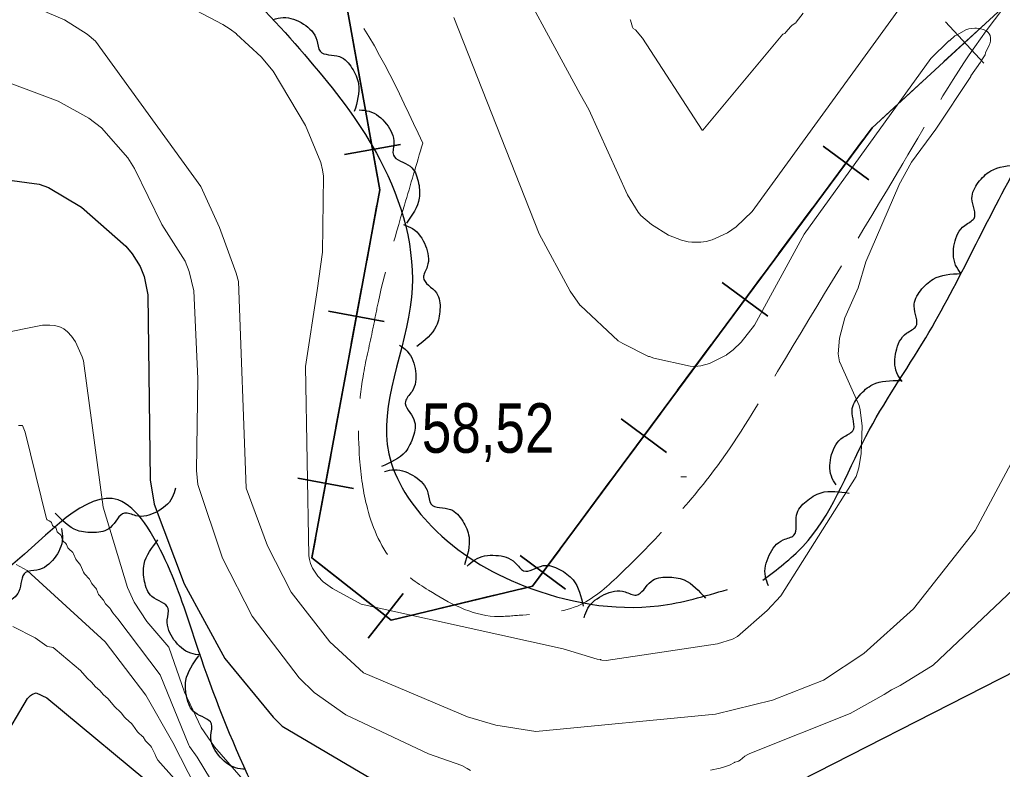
# Model space of a CAD drawing. Extents: x 483843 to 488449, y 4381269 to 4384483.
# Drawn here: x 484634.4 to 484808, y 4383227.6 to 4383360.1 of the extents above; entities that cross this region are included whole.
import ezdxf

# ---------------------------------------------------------------- set-up
doc = ezdxf.new("R2010")
doc.units = 0
doc.header["$LTSCALE"] = 3.8
doc.linetypes.add('LONG_DASHED', pattern=[7.5, 6, -1.5])
for name, color, linetype, lineweight in [('15', 7, 'LONG_DASHED', 13), ('27', 7, 'Continuous', 25), ('34', 7, 'Continuous', 35), ('7', 7, 'Continuous', 13), ('8', 7, 'Continuous', 25), ('9', 7, 'Continuous', 13)]:
    doc.layers.add(name, color=color, linetype=linetype, lineweight=lineweight)

msp = doc.modelspace()

# ---------------------------------------------------------------- linework, layer by layer
at = {"layer": '15'}
for points in [[(485400.79, 4383245.56), (485366.79, 4383254.46), (485349.06, 4383265.95), (485335.06, 4383279.34), (485325.06, 4383291.04), (485319.26, 4383301.47), (485316.79, 4383311.82), (485317.67, 4383326.99), (485317.51, 4383342.72), (485315.45, 4383356.54), (485311.11, 4383375.24), (485304.67, 4383396.11), (485302.81, 4383413.58), (485295.88, 4383427.71), (485283.48, 4383443.67), (485274.41, 4383458.47), (485261.63, 4383473.96), (485248.35, 4383487.62), (485231.39, 4383496.46), (485206.95, 4383503.97), (485193.14, 4383504.9), (485172.81, 4383504.39), (485157.78, 4383504.12), (485145.67, 4383503.51), (485134.2, 4383504.43), (485123.74, 4383508.44), (485114.92, 4383511.93), (485112.2, 4383519.17), (485112.66, 4383528.99), (485114.36, 4383533.28), (485118.17, 4383541.74), (485121.31, 4383564.66), (485114.52, 4383595.67), (485109.69, 4383608.55), (485102.62, 4383619.36), (485089.28, 4383632.72), (485077.31, 4383638.83), (485057.92, 4383643.83), (485043.91, 4383643.5), (485030.6, 4383637.83), (485020.31, 4383630.47), (485011.46, 4383621.88), (484999.37, 4383601.37), (484981.13, 4383564.54), (484972.78, 4383546.81), (484964.72, 4383533.9), (484948.73, 4383515.05), (484938.85, 4383501.38), (484922.26, 4383484.64), (484903.34, 4383464.23), (484878.47, 4383440.05), (484853, 4383412.61), (484831.2, 4383387.67), (484805.14, 4383358.11), (484790.45, 4383334.7), (484768.3, 4383297.93), (484757.66, 4383281.26), (484749.41, 4383271.28), (484740.24, 4383261.88), (484732.92, 4383256.49), (484722.63, 4383254.85), (484718.27, 4383254.66), (484706.61, 4383259.28), (484700.75, 4383263.84), (484695.83, 4383273.7), (484694.44, 4383282.5), (484695.04, 4383297.06), (484696.68, 4383304.96), (484697.51, 4383309.13), (484702.36, 4383327.31), (484705.59, 4383338.26)], [(484705.59, 4383338.26), (484690.81, 4383364.96), (484673.52, 4383381.94), (484651.19, 4383396.67), (484639.72, 4383402.6), (484617.78, 4383414.51), (484595.09, 4383424.07), (484579.6, 4383431.13), (484555.79, 4383432.62), (484533.76, 4383431.76), (484519.05, 4383427.63), (484500.12, 4383421.63), (484483.34, 4383413.69), (484464.75, 4383401.48), (484458.27, 4383396.51)]]:
    msp.add_spline(points, degree=3, dxfattribs=at)
at = {"layer": '27'}
for points in [[(484765.69, 4383261.07), (484772.77, 4383267.03), (484783.88, 4383286.41), (484794.47, 4383303.87), (484811.16, 4383335.12), (484823.27, 4383356.51), (484826.69, 4383392.81), (484818.65, 4383408.93), (484807.73, 4383435.48), (484803.51, 4383471.24), (484815.68, 4383488.61), (484829.05, 4383513.37), (484819.83, 4383521.63), (484808.59, 4383508.1), (484799.47, 4383495.32), (484784.45, 4383480.32), (484771.97, 4383471.57), (484758.65, 4383464.57), (484746.55, 4383462.53)], [(484119.12, 4383116.07), (484126.76, 4383120.64), (484145.97, 4383126.14), (484154.06, 4383131.38), (484161.87, 4383143.86), (484164.91, 4383157.93), (484163.02, 4383175.75), (484173.74, 4383181.94), (484185.86, 4383179.07), (484201.91, 4383172.44), (484218.74, 4383163.58), (484235.74, 4383152), (484257.36, 4383136.23), (484272.15, 4383127.71), (484275.2, 4383125.94), (484288.31, 4383115.31), (484292.13, 4383104.69), (484292.48, 4383094), (484326.66, 4383066.82), (484335.76, 4383055.04), (484365.68, 4383048.09), (484390.73, 4383050.68), (484396.03, 4383071.97), (484393.65, 4383088.86), (484400.59, 4383105.68), (484415.8, 4383124.5), (484433.63, 4383141.47), (484454.21, 4383160.75), (484462.32, 4383181.3), (484469.44, 4383206.38), (484473.64, 4383224.75), (484476.82, 4383245.66), (484481.03, 4383277.23), (484489.23, 4383303.54), (484504.2, 4383337.99), (484513.54, 4383351.45), (484533.46, 4383372.63), (484541.12, 4383381), (484553.19, 4383396.25), (484567.54, 4383404.5), (484599.57, 4383406.86), (484616.36, 4383401.2), (484646.89, 4383386.65), (484672.26, 4383367.12), (484686.37, 4383351.96), (484698.03, 4383335.37), (484703.61, 4383311.07), (484699.61, 4383283.36), (484707.21, 4383270.52), (484723.44, 4383260.08), (484747.28, 4383256.54), (484759.45, 4383259.42)], [(484679.17, 4383360.14), (484680.91, 4383360.47), (484684.52, 4383359.31), (484686.88, 4383356.47), (484687.46, 4383354.5), (484690.89, 4383353.58), (484693.08, 4383351.54), (484694.23, 4383348.75), (484693.5, 4383343.84)], [(484694.36, 4383344.15), (484696.12, 4383343.91), (484699.17, 4383341.65), (484700.49, 4383338.2), (484700.4, 4383336.15), (484703.36, 4383334.18), (484704.78, 4383331.55), (484704.98, 4383328.54), (484702.72, 4383324.12)], [(484800.69, 4383315.23), (484799.76, 4383316.74), (484799.56, 4383320.53), (484801.37, 4383323.74), (484803.01, 4383324.98), (484802.65, 4383328.52), (484803.76, 4383331.29), (484805.96, 4383333.36), (484810.81, 4383334.43)], [(485368.83, 4383013.07), (485357.92, 4383017.58), (485339.7, 4383023.1), (485319.15, 4383029.84), (485302.76, 4383041.04), (485296.52, 4383049.17), (485289.67, 4383064.17), (485286.45, 4383083.98), (485285.97, 4383109.61), (485285.9, 4383115.54), (485276.33, 4383139.85), (485266.69, 4383152.65), (485256.52, 4383161.61), (485246.36, 4383180.33), (485238.82, 4383215.89), (485225.5, 4383234.69), (485215.14, 4383246.51), (485198.33, 4383264.41), (485185.34, 4383279.86), (485169.86, 4383297.33), (485163.7, 4383303.6), (485148.12, 4383317.53), (485130.86, 4383329.08), (485117.86, 4383326.04), (485107.82, 4383311.76), (485103.79, 4383302.24), (485096.18, 4383283.59), (485086.4, 4383265.77), (485083.47, 4383255.58), (485079.81, 4383240.29), (485069.46, 4383214.59), (485058.83, 4383206.45), (485039.94, 4383205.55), (485025.67, 4383205.73), (485007.1, 4383204.13), (484992.82, 4383195.6), (484980.34, 4383184.14), (484962.84, 4383175.41), (484943.61, 4383170.71), (484924.89, 4383162.35), (484905.09, 4383148.62), (484891.5, 4383130.5), (484881, 4383111.74), (484870.62, 4383107.18), (484861.85, 4383107.38), (484839.46, 4383112.83), (484820.21, 4383122.72), (484800.58, 4383135.19), (484785.62, 4383150.35), (484767.93, 4383154.78), (484745.46, 4383162.59)], [(484702.18, 4383323.89), (484703.8, 4383323.17), (484706.09, 4383320.14), (484706.39, 4383316.46), (484705.73, 4383314.52), (484708.02, 4383311.8), (484708.64, 4383308.88), (484707.99, 4383305.93), (484704.58, 4383302.33)], [(484790.3, 4383296.18), (484789.38, 4383297.7), (484789.23, 4383301.49), (484791.09, 4383304.68), (484792.74, 4383305.9), (484792.42, 4383309.44), (484793.57, 4383312.2), (484795.79, 4383314.24), (484800.65, 4383315.25)], [(484701.48, 4383302.6), (484702.86, 4383301.49), (484704.31, 4383297.98), (484703.66, 4383294.35), (484702.53, 4383292.64), (484704.05, 4383289.42), (484703.91, 4383286.44), (484702.53, 4383283.75), (484698.32, 4383281.14)], [(484778.63, 4383277.87), (484777.8, 4383279.43), (484777.85, 4383283.23), (484779.88, 4383286.31), (484781.59, 4383287.44), (484781.46, 4383291), (484782.76, 4383293.68), (484785.1, 4383295.61), (484790, 4383296.35)], [(484698.85, 4383280.26), (484700.6, 4383280.57), (484704.19, 4383279.36), (484706.51, 4383276.49), (484707.07, 4383274.51), (484710.49, 4383273.55), (484712.65, 4383271.49), (484713.77, 4383268.68), (484712.98, 4383263.78)], [(484744.27, 4383161.73), (484717.17, 4383161.55), (484702.44, 4383171.35), (484693.68, 4383188.6), (484674.65, 4383226.73), (484665.5, 4383250.06), (484660.1, 4383264.65), (484651.79, 4383275.22), (484632.76, 4383263.54), (484620.89, 4383254.59), (484610.13, 4383240.05), (484594.9, 4383220.25), (484577.85, 4383206.97), (484546.62, 4383196.87), (484536.82, 4383182.75), (484533, 4383163.19), (484529.26, 4383136.95), (484522.61, 4383114.08), (484515.33, 4383096.71), (484479.97, 4383050.93), (484464.4, 4383031.71), (484433.18, 4383014.1), (484401.31, 4383005.48), (484365.14, 4383006.15), (484328.17, 4383014.76), (484293.47, 4383028.18), (484265.93, 4383047.33), (484237.22, 4383067.46), (484214.24, 4383080.39), (484189.98, 4383077.97), (484170.8, 4383066.15), (484166.4, 4383060.09)], [(484661.9, 4383277.33), (484661.33, 4383275.65), (484658.53, 4383273.08), (484654.9, 4383272.44), (484652.9, 4383272.91), (484650.41, 4383270.37), (484647.56, 4383269.47), (484644.56, 4383269.85), (484640.65, 4383272.9)], [(484766.71, 4383260.04), (484766.14, 4383261.72), (484766.81, 4383265.45), (484769.31, 4383268.17), (484771.19, 4383269), (484771.64, 4383272.53), (484773.35, 4383274.97), (484775.97, 4383276.49), (484780.93, 4383276.43)], [(484641.76, 4383270.17), (484641.94, 4383268.41), (484640.47, 4383264.91), (484637.43, 4383262.81), (484635.42, 4383262.41), (484634.21, 4383259.06), (484631.99, 4383257.06), (484629.11, 4383256.15), (484624.28, 4383257.3)], [(484666.34, 4383247.84), (484664.59, 4383248.15), (484661.64, 4383250.53), (484660.46, 4383254.03), (484660.63, 4383256.07), (484657.75, 4383258.16), (484656.44, 4383260.84), (484656.36, 4383263.87), (484658.8, 4383268.18)], [(484713.43, 4383263.5), (484714.78, 4383264.66), (484718.49, 4383265.44), (484721.94, 4383264.14), (484723.42, 4383262.72), (484726.86, 4383263.62), (484729.77, 4383262.95), (484732.16, 4383261.1), (484733.96, 4383256.48)], [(484734.13, 4383254.42), (484734.77, 4383256.08), (484737.68, 4383258.51), (484741.34, 4383258.99), (484743.32, 4383258.42), (484745.93, 4383260.84), (484748.81, 4383261.61), (484751.79, 4383261.09), (484755.55, 4383257.86)], [(484674.27, 4383227.64), (484672.52, 4383227.89), (484669.48, 4383230.16), (484668.17, 4383233.62), (484668.27, 4383235.67), (484665.32, 4383237.65), (484663.91, 4383240.29), (484663.73, 4383243.3), (484666.01, 4383247.71)]]:
    msp.add_spline(points, degree=3, dxfattribs=at)
at = {"layer": '34'}
for p, q in [((484797.67, 4383352.67), (484805.03, 4383359.44)), ((484797.96, 4383359.73), (484804.74, 4383352.38)), ((484693.18, 4383356.84), (484694.95, 4383347)), ((484786.64, 4383342.51), (484794, 4383349.29)), ((484695.83, 4383342.09), (484697.6, 4383332.24)), ((484701.64, 4383338.05), (484691.79, 4383336.28)), ((484776.36, 4383337.74), (484784.4, 4383331.78)), ((484777.4, 4383330.74), (484783.35, 4383338.78)), ((484697.51, 4383327.32), (484695.69, 4383317.49)), ((484768.48, 4383318.7), (484774.43, 4383326.73)), ((484758.51, 4383313.64), (484766.55, 4383307.69)), ((484759.55, 4383306.64), (484765.5, 4383314.68)), ((484694.78, 4383312.58), (484692.97, 4383302.75)), ((484698.79, 4383306.76), (484688.96, 4383308.57)), ((484750.63, 4383294.6), (484756.58, 4383302.63)), ((484692.06, 4383297.83), (484690.25, 4383288)), ((484740.66, 4383289.54), (484748.69, 4383283.59)), ((484741.7, 4383282.55), (484747.65, 4383290.58)), ((484689.34, 4383283.09), (484687.52, 4383273.26)), ((484693.35, 4383277.27), (484683.52, 4383279.08)), ((484732.78, 4383270.5), (484738.73, 4383278.54)), ((484722.81, 4383265.44), (484730.84, 4383259.49)), ((484702.14, 4383258.68), (484695.96, 4383250.82)), ((484708.54, 4383256.05), (484718.27, 4383258.38))]:
    msp.add_line(p, q, dxfattribs=at)
for points in [[(484588, 4383427), (484638, 4383413), (484670, 4383396), (484691, 4383369), (484698, 4383330), (484686, 4383265), (484700, 4383254), (484725, 4383260), (484785, 4383341), (484848, 4383399), (484941, 4383513), (484974, 4383575), (485005, 4383618), (485037, 4383640)], [(484686.62, 4383268.34), (484686, 4383265), (484691.19, 4383260.92)], [(484723.12, 4383259.55), (484725, 4383260), (484729.8, 4383266.48)], [(484695.12, 4383257.84), (484700, 4383254), (484703.68, 4383254.88)]]:
    msp.add_lwpolyline(points, dxfattribs=at)
at = {"layer": '7'}
msp.add_line((484751.22, 4383279.29), (484752.22, 4383279.29), dxfattribs=at)
at = {"layer": '8'}
for points in [[(484766.48, 4383222.68), (484810.58, 4383245.15), (484857.11, 4383283.02), (484863.07, 4383289.28), (484908.2, 4383354.71), (484913.33, 4383359.59), (484918.43, 4383363.32), (484928, 4383368.3), (484930.91, 4383370.72), (484932.51, 4383373.68), (484932.77, 4383375.68), (484932.73, 4383377.05), (484932.5, 4383378.43), (484932.26, 4383379.32), (484919.4, 4383405.06), (484918.56, 4383407.52), (484918.18, 4383410.52), (484918.39, 4383414.33), (484919.27, 4383417.4), (484919.97, 4383418.95), (484941.71, 4383455.71), (485037.34, 4383564.2)], [(484624.28, 4383332.85), (484637.83, 4383331), (484639.44, 4383330.46), (484645.3, 4383326.93), (484653.1, 4383320.06), (484654.27, 4383318.71), (484655.64, 4383316.5), (484656.38, 4383314.7), (484657.04, 4383311.45), (484657.41, 4383278.81), (484658.13, 4383274.48), (484663.46, 4383260.39), (484670.65, 4383247.24), (484679.16, 4383236.87), (484680.77, 4383235.27), (484698.85, 4383224.59)], [(484631.08, 4383232.27), (484635.74, 4383240.17), (484636.27, 4383240.68), (484636.61, 4383240.89), (484637.3, 4383241.12), (484639.18, 4383240.24), (484659.63, 4383223.28)]]:
    msp.add_lwpolyline(points, dxfattribs=at)
at = {"layer": '9'}
for points in [[(484756.47, 4383227.5), (484758.16, 4383227.82), (484759.07, 4383228.16), (484759.62, 4383228.3), (484759.8, 4383228.38), (484760.67, 4383228.85), (484760.76, 4383228.89), (484761.29, 4383229.03), (484761.42, 4383229.09), (484761.66, 4383229.23), (484762.5, 4383229.93), (484763.02, 4383230.28), (484763.41, 4383230.45), (484781.13, 4383237.5), (484787.14, 4383240.84), (484788.4, 4383241.67), (484789.98, 4383242.47), (484795.77, 4383246.05), (484821.92, 4383270.79), (484850.71, 4383305.52), (484899.01, 4383378.99), (484923.64, 4383440.22), (484928.45, 4383449.59), (485041.63, 4383590.67)], [(484741.77, 4383329.14), (484743.65, 4383326.07), (484744.16, 4383325.49), (484745.99, 4383323.9), (484749.02, 4383322.01), (484751.3, 4383321.11), (484752.48, 4383320.84), (484753.13, 4383320.77), (484754.74, 4383320.76), (484755.68, 4383320.89), (484756.72, 4383321.19), (484759.42, 4383322.44), (484760.99, 4383323.51), (484763.82, 4383326.17), (484841.19, 4383432.88), (484847.41, 4383442.15), (484852.39, 4383447.98), (484889.14, 4383482.27)], [(484631.53, 4383443.92), (484655.72, 4383430.48), (484668.75, 4383425.02), (484702.2, 4383395.43), (484719.24, 4383373.14), (484733.39, 4383346.9), (484734.93, 4383344.21), (484741.77, 4383329.14)], [(484832.26, 4383324.12), (484803.22, 4383269.84), (484792.34, 4383255.99), (484783.53, 4383248.11), (484776.43, 4383243.41), (484767.42, 4383239.85), (484757.3, 4383237.36), (484725.59, 4383234.32), (484718.5, 4383235.46), (484713.5, 4383236.9), (484695.1, 4383244.66), (484689.17, 4383250.13), (484682.34, 4383258.95), (484678.17, 4383267.14), (484674.38, 4383277.33), (484673.01, 4383313.81), (484672.63, 4383315.32), (484669.68, 4383323.34), (484666.37, 4383330.59), (484647.76, 4383356.28), (484646.31, 4383357.55), (484642.29, 4383360.05), (484639.21, 4383361.37), (484626.51, 4383368.2)], [(484756.26, 4383299.36), (484759.23, 4383300.81), (484759.24, 4383300.82), (484759.25, 4383300.83), (484759.25, 4383300.84), (484760.46, 4383301.77), (484761.87, 4383303.1), (484764.21, 4383306.09), (484772.99, 4383322.2), (484795.38, 4383353.21), (484798.56, 4383356.32), (484798.7, 4383356.37), (484799.64, 4383357.22), (484799.76, 4383357.3), (484799.91, 4383357.34), (484801.66, 4383358.36), (484801.91, 4383358.43), (484802.11, 4383358.44), (484803.17, 4383358.59), (484803.47, 4383358.59), (484804.04, 4383358.5), (484804.81, 4383358.28), (484805.14, 4383358.11), (484805.39, 4383357.92), (484805.51, 4383357.8), (484805.7, 4383357.56), (484805.84, 4383357.32), (484805.89, 4383357.2), (484805.94, 4383357.01), (484805.95, 4383356.79), (484805.9, 4383356.27), (484805.8, 4383355.84), (484805.75, 4383355.71), (484805.05, 4383354.24), (484805.02, 4383354.12), (484805, 4383354), (484804.95, 4383353.87), (484804.25, 4383352.84), (484804.23, 4383352.71), (484804.16, 4383352.59), (484802.46, 4383350.17), (484802.43, 4383350.07), (484796.24, 4383340.75), (484791.99, 4383334.9), (484789.73, 4383330.85), (484789.71, 4383330.8), (484789.71, 4383330.79), (484783.88, 4383317.32), (484782.53, 4383312.72), (484780.18, 4383307.39), (484779.24, 4383303.8), (484779.02, 4383301.02), (484779.24, 4383299.63), (484779.25, 4383299.61), (484779.26, 4383299.59), (484779.28, 4383299.58), (484782.74, 4383291.92), (484782.92, 4383291.18), (484783.24, 4383288.25), (484783.05, 4383283.42), (484782.68, 4383280.92), (484782.17, 4383279.4), (484768.87, 4383258.26), (484766.43, 4383255.72), (484761.21, 4383251.09), (484760.31, 4383250.63), (484757.71, 4383249.79), (484737.99, 4383246.88), (484737.25, 4383246.93), (484737.09, 4383246.98), (484737.05, 4383247.02), (484737.04, 4383247.02), (484737.02, 4383247.02), (484736.96, 4383246.99), (484736.44, 4383247.09), (484730.43, 4383248.91), (484694.74, 4383256.83), (484689.67, 4383259.57), (484688.02, 4383260.79), (484687.05, 4383261.79), (484686.12, 4383263.16), (484685.77, 4383264.01), (484685.58, 4383264.72), (484685.48, 4383265.36), (484684.87, 4383298.79), (484686.93, 4383312.23), (484686.93, 4383312.24), (484686.93, 4383312.26), (484687.87, 4383319), (484688.03, 4383332.43), (484688.03, 4383332.44), (484687.89, 4383333.58), (484687.57, 4383334.85), (484684.87, 4383341.37), (484679.18, 4383350.97), (484677.06, 4383353.55), (484672.67, 4383357.55), (484672.66, 4383357.56), (484671.59, 4383358.39), (484670.28, 4383359.24), (484663.18, 4383362.95)], [(484711.07, 4383360.48), (484726.18, 4383322.25), (484726.18, 4383322.23), (484731.64, 4383312.14), (484733.44, 4383309.59), (484733.45, 4383309.56), (484740.15, 4383303.35), (484740.93, 4383302.86), (484745.48, 4383300.58), (484745.68, 4383300.55), (484746.45, 4383300.3), (484752.86, 4383298.84), (484753.69, 4383298.82), (484754.72, 4383298.91), (484756.26, 4383299.36)], [(484772.79, 4383361.22), (484771.6, 4383359.66), (484771.5, 4383359.55), (484770.85, 4383359.11), (484770.64, 4383358.91), (484769.76, 4383357.86), (484769.55, 4383357.67), (484769.2, 4383357.51), (484755.08, 4383340.59), (484754.98, 4383340.59), (484744.43, 4383356.83), (484743.2, 4383358.29), (484742.8, 4383358.55), (484742.71, 4383358.66), (484742.64, 4383358.78), (484742.32, 4383359.98), (484742.27, 4383360.1)], [(484629.65, 4383350.01), (484641.19, 4383345.69), (484646.6, 4383342.71), (484648.81, 4383340.98), (484653.46, 4383335.7), (484654.68, 4383333.82), (484659.52, 4383323.91), (484663.61, 4383317.39), (484664.3, 4383315.58), (484665.12, 4383312.17), (484665.86, 4383296.71), (484665.64, 4383280.46), (484665.84, 4383277.94), (484670.19, 4383264.93), (484675.44, 4383254.71), (484683.73, 4383243.8), (484686.43, 4383241.21), (484692.02, 4383237.27), (484706.62, 4383230.35), (484712.52, 4383228.31), (484713.46, 4383227.8), (484714.04, 4383227.41)], [(484614.38, 4383301.26), (484638.41, 4383306.1), (484639.69, 4383306.1), (484640.5, 4383306.03), (484641.25, 4383305.88), (484641.61, 4383305.76), (484642.16, 4383305.48), (484642.82, 4383304.93), (484643.55, 4383304.15), (484644.25, 4383303.14), (484645.4, 4383300.49), (484645.64, 4383299.78), (484649.1, 4383273.95), (484653.45, 4383259.73), (484654.59, 4383257.18), (484656.82, 4383253.74), (484660.74, 4383249.23), (484663.5, 4383241.28), (484666.47, 4383235.05), (484668.8, 4383231.58), (484674.26, 4383225.29)], [(484634.18, 4383288.36), (484634.84, 4383288.4), (484635.35, 4383287.22), (484639.12, 4383271.9), (484639.18, 4383271.8), (484639.24, 4383271.71), (484639.57, 4383271.52)], [(484639.57, 4383271.52), (484639.89, 4383271.38), (484639.96, 4383271.32), (484640.01, 4383271.26), (484640.2, 4383270.72), (484640.24, 4383270.66), (484640.29, 4383270.61), (484640.74, 4383270.32), (484640.79, 4383270.26), (484640.83, 4383270.2), (484641, 4383269.6), (484641.04, 4383269.53), (484641.09, 4383269.46), (484641.57, 4383269.09), (484641.63, 4383269.01), (484641.68, 4383268.93), (484641.95, 4383268.12), (484642.06, 4383267.94), (484642.54, 4383267.51), (484642.63, 4383267.37), (484642.9, 4383266.77), (484643.03, 4383266.59), (484643.75, 4383265.92), (484643.91, 4383265.7), (484644.3, 4383264.77), (484644.43, 4383264.56), (484644.96, 4383263.94), (484645.1, 4383263.68), (484645.63, 4383262.49), (484645.82, 4383262.19), (484646.7, 4383261.23), (484646.77, 4383261.13), (484647.11, 4383260.47), (484647.23, 4383260.3), (484647.8, 4383259.67), (484647.93, 4383259.45), (484648.31, 4383258.54), (484648.45, 4383258.32), (484649.14, 4383257.59), (484649.2, 4383257.5), (484649.54, 4383256.9), (484649.67, 4383256.73), (484650.36, 4383256.02), (484650.42, 4383255.93), (484650.84, 4383255.26), (484651.7, 4383254.22), (484659.2, 4383244.34), (484664.25, 4383231.89), (484664.4, 4383231.66), (484665.75, 4383229.78), (484668.11, 4383225.9)], [(484633.73, 4383263.82), (484635.72, 4383262.79), (484649.45, 4383250.16), (484656.68, 4383240.76), (484661.46, 4383232.39), (484665.52, 4383224.42)], [(484633.14, 4383252.88), (484637.13, 4383250.84), (484639.19, 4383249.4), (484639.33, 4383249.33), (484640.27, 4383249.13), (484640.65, 4383248.89), (484645.09, 4383245.08), (484646.29, 4383243.75), (484647.05, 4383243.04), (484647.79, 4383242.22), (484648.56, 4383241.54), (484649.2, 4383240.79), (484649.95, 4383240.14), (484651.18, 4383238.66), (484652.21, 4383237.73), (484652.31, 4383237.62), (484652.92, 4383236.82), (484653.14, 4383236.59), (484654.12, 4383235.73), (484654.36, 4383235.46), (484655.18, 4383234.28), (484655.29, 4383234.16), (484656.09, 4383233.44), (484656.17, 4383233.35), (484656.63, 4383232.68), (484656.78, 4383232.5), (484657.48, 4383231.81), (484657.67, 4383231.55), (484658.34, 4383230.25), (484658.49, 4383229.77), (484658.78, 4383229.28), (484661.68, 4383226.02)]]:
    msp.add_lwpolyline(points, dxfattribs=at)

# ---------------------------------------------------------------- texts
at = {"layer": '7', "width": 0.8}
msp.add_text('58,52', height=8.75, dxfattribs=at).set_placement((484705.43, 4383283.57))

doc.saveas('drawing.dxf')
